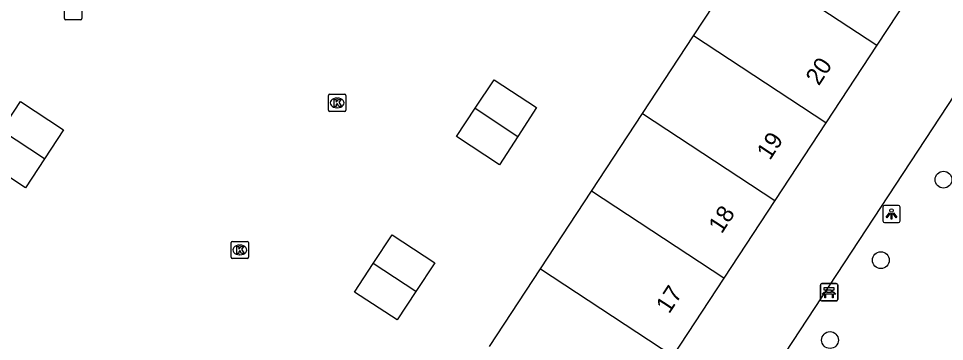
# Model space of a CAD drawing. Extents: x 159280 to 160375, y 384531 to 385872.
# Drawn here: x 159655 to 159708.8, y 385249.9 to 385268.6 of the extents above; entities that cross this region are included whole.
import ezdxf

# ---------------------------------------------------------------- set-up
doc = ezdxf.new("R2010")
doc.units = 0
for name, color, linetype in [('IMGEO_Bank', 7, 'Continuous'), ('IMGEO_Boom', 7, 'Continuous'), ('IMGEO_Groenvoorziening', 7, 'Continuous'), ('IMGEO_Kolk', 7, 'Continuous'), ('IMGEO_Lichtpunt', 7, 'Continuous'), ('IMGEO_Pand', 7, 'Continuous'), ('IMGEO_Pand_nummerreeks', 7, 'Continuous')]:
    doc.layers.add(name, color=color, linetype=linetype)

msp = doc.modelspace()

# ---------------------------------------------------------------- linework, layer by layer
at = {"layer": 'IMGEO_Bank'}
for p, q in [((159701.595, 385252.298), (159701.595, 385253.139)), ((159701.595, 385253.139), (159701.595, 385252.298)), ((159701.67, 385253.223), (159702.511, 385253.223)), ((159702.511, 385253.223), (159701.67, 385253.223)), ((159701.904, 385252.729), (159701.904, 385252.835)), ((159701.948, 385252.835), (159701.948, 385252.729)), ((159702.236, 385252.841), (159701.954, 385252.841)), ((159701.954, 385252.723), (159702.236, 385252.723)), ((159702.242, 385252.729), (159702.242, 385252.835)), ((159702.286, 385252.835), (159702.286, 385252.729)), ((159702.595, 385253.148), (159702.595, 385252.307)), ((159702.595, 385252.307), (159702.595, 385253.148)), ((159702.52, 385252.223), (159701.679, 385252.223)), ((159701.679, 385252.223), (159702.52, 385252.223)), ((159702.292, 385252.621), (159701.899, 385252.621))]:
    msp.add_line(p, q, dxfattribs=at)
for points in [[(159701.842, 385252.621), (159701.7, 385252.621), (159701.812, 385252.723), (159701.898, 385252.723)], [(159701.898, 385252.841), (159701.812, 385252.841), (159701.812, 385253.002), (159702.375, 385253.002), (159702.375, 385252.841), (159702.292, 385252.841)], [(159702.292, 385252.723), (159702.375, 385252.723), (159702.487, 385252.621), (159702.348, 385252.621)], [(159701.892, 385252.614), (159701.892, 385252.407), (159701.849, 385252.407), (159701.849, 385252.614)], [(159702.342, 385252.614), (159702.342, 385252.407), (159702.298, 385252.407), (159702.298, 385252.614)]]:
    msp.add_lwpolyline(points, dxfattribs=at)
for centre, radius, start, end in [((159701.673, 385253.145), 0.0779, 92.4484, 184.2845), ((159701.673, 385253.145), 0.0779, 92.4484, 184.2845), ((159701.897, 385252.834), 0.00671, 2.8957, 87.1043), ((159701.897, 385252.73), 0.00671, 272.8957, 357.1043), ((159701.954, 385252.834), 0.00671, 92.8957, 177.1043), ((159701.954, 385252.73), 0.00671, 182.8957, 267.1043), ((159702.236, 385252.834), 0.00671, 2.8957, 87.1043), ((159702.236, 385252.73), 0.00671, 272.8957, 357.1043), ((159702.293, 385252.834), 0.00671, 92.8957, 177.1043), ((159702.293, 385252.73), 0.00671, 182.8957, 267.1043), ((159702.517, 385253.145), 0.0779, 2.4484, 94.2845), ((159702.517, 385253.145), 0.0779, 2.4484, 94.2845), ((159701.673, 385252.301), 0.0779, 182.4484, 274.2845), ((159701.673, 385252.301), 0.0779, 182.4484, 274.2845), ((159701.842, 385252.614), 0.00671, 2.8957, 87.1043), ((159701.899, 385252.614), 0.00671, 92.8957, 177.1043), ((159702.291, 385252.614), 0.00671, 2.8957, 87.1043), ((159702.348, 385252.614), 0.00671, 92.8957, 177.1043), ((159702.517, 385252.301), 0.0779, 272.4484, 4.2845), ((159702.517, 385252.301), 0.0779, 272.4484, 4.2845)]:
    msp.add_arc(centre, radius, start, end, dxfattribs=at)
at = {"layer": 'IMGEO_Boom'}
for centre in [(159708.742, 385259.264), (159705.103, 385254.592), (159702.15, 385249.947)]:
    msp.add_circle(centre, 0.489, dxfattribs=at)
at = {"layer": 'IMGEO_Groenvoorziening'}
msp.add_lwpolyline([(159696.134, 385217.817), (159723.548, 385259.544), (159711.535, 385267.455), (159684.119, 385225.713)], dxfattribs=at)
at = {"layer": 'IMGEO_Kolk'}
for p, q in [((159657.706, 385268.626), (159657.706, 385269.478)), ((159658.707, 385269.478), (159658.707, 385268.626)), ((159658.633, 385268.552), (159657.781, 385268.552)), ((159673.033, 385263.298), (159673.033, 385264.15)), ((159673.108, 385264.224), (159673.96, 385264.224)), ((159673.521, 385264.004), (159673.546, 385264.004)), ((159674.034, 385264.15), (159674.034, 385263.298)), ((159673.96, 385263.224), (159673.108, 385263.224)), ((159673.544, 385263.444), (159673.519, 385263.444)), ((159667.382, 385254.754), (159667.382, 385255.606)), ((159667.457, 385255.68), (159668.309, 385255.68)), ((159667.87, 385255.46), (159667.895, 385255.46)), ((159668.383, 385255.606), (159668.383, 385254.754)), ((159667.893, 385254.9), (159667.868, 385254.9)), ((159668.309, 385254.68), (159667.457, 385254.68))]:
    msp.add_line(p, q, dxfattribs=at)
for points in [[(159657.706, 385268.626), (159657.706, 385269.478)], [(159658.707, 385269.478), (159658.707, 385268.626)], [(159658.633, 385268.552), (159657.781, 385268.552)], [(159673.033, 385263.298), (159673.033, 385264.15)], [(159673.108, 385264.224), (159673.96, 385264.224)], [(159674.034, 385264.15), (159674.034, 385263.298)], [(159673.354, 385263.924), (159673.477, 385263.924), (159673.477, 385263.773), (159673.607, 385263.924), (159673.771, 385263.924), (159673.625, 385263.773), (159673.778, 385263.524), (159673.626, 385263.524), (159673.541, 385263.688), (159673.477, 385263.621), (159673.477, 385263.524), (159673.354, 385263.524), (159673.354, 385263.924)], [(159673.96, 385263.224), (159673.108, 385263.224)], [(159667.382, 385254.754), (159667.382, 385255.606)], [(159667.457, 385255.68), (159668.309, 385255.68)], [(159668.383, 385255.606), (159668.383, 385254.754)], [(159667.703, 385255.38), (159667.826, 385255.38), (159667.826, 385255.229), (159667.956, 385255.38), (159668.12, 385255.38), (159667.974, 385255.229), (159668.127, 385254.98), (159667.975, 385254.98), (159667.89, 385255.144), (159667.826, 385255.077), (159667.826, 385254.98), (159667.703, 385254.98), (159667.703, 385255.38)], [(159668.309, 385254.68), (159667.457, 385254.68)]]:
    msp.add_lwpolyline(points, dxfattribs=at)
for centre, start, end in [((159657.783, 385268.628), 181.552, 268.448), ((159657.783, 385268.628), 181.552, 268.448), ((159658.631, 385268.628), 271.552, 358.448), ((159658.631, 385268.628), 271.552, 358.448), ((159673.11, 385264.148), 91.552, 178.448), ((159673.11, 385264.148), 91.552, 178.448), ((159673.958, 385264.148), 1.552, 88.448), ((159673.958, 385264.148), 1.552, 88.448), ((159673.11, 385263.3), 181.552, 268.448), ((159673.11, 385263.3), 181.552, 268.448), ((159673.958, 385263.3), 271.552, 358.448), ((159673.958, 385263.3), 271.552, 358.448), ((159667.459, 385255.604), 91.552, 178.448), ((159667.459, 385255.604), 91.552, 178.448), ((159668.307, 385255.604), 1.552, 88.448), ((159668.307, 385255.604), 1.552, 88.448), ((159667.459, 385254.756), 181.552, 268.448), ((159667.459, 385254.756), 181.552, 268.448), ((159668.307, 385254.756), 271.552, 358.448), ((159668.307, 385254.756), 271.552, 358.448)]:
    msp.add_arc(centre, 0.0765, start, end, dxfattribs=at)
for centre, major_axis, ratio, start_param, end_param in [((159673.52, 385263.724), (-0.387, 0.002), 0.722429, 4.712389, 7.853982), ((159673.545, 385263.724), (-0.39, 0.002), 0.717154, 1.570796, 4.712389), ((159667.869, 385255.18), (-0.387, 0.002), 0.722429, 4.712389, 7.853982), ((159667.894, 385255.18), (-0.39, 0.002), 0.717154, 1.570796, 4.712389)]:
    msp.add_ellipse(centre, major_axis=major_axis, ratio=ratio, start_param=start_param, end_param=end_param, dxfattribs=at)
at = {"layer": 'IMGEO_Lichtpunt'}
for p, q in [((159705.221, 385257.675), (159705.221, 385256.868)), ((159705.221, 385257.675), (159705.221, 385256.868)), ((159706.123, 385257.77), (159705.315, 385257.77)), ((159706.123, 385257.77), (159705.315, 385257.77)), ((159706.217, 385256.868), (159706.217, 385257.675)), ((159706.217, 385256.868), (159706.217, 385257.675)), ((159705.315, 385256.774), (159706.123, 385256.774)), ((159705.315, 385256.774), (159706.123, 385256.774))]:
    msp.add_line(p, q, dxfattribs=at)
for points in [[(159705.595, 385257.339), (159705.634, 385257.311), (159705.446, 385257.049), (159705.408, 385257.076), (159705.595, 385257.339)], [(159705.697, 385257.291), (159705.744, 385257.291), (159705.744, 385256.969), (159705.697, 385256.969), (159705.697, 385257.291)], [(159705.807, 385257.311), (159705.845, 385257.338), (159706.032, 385257.076), (159705.993, 385257.048), (159705.807, 385257.311)]]:
    msp.add_lwpolyline(points, dxfattribs=at)
msp.add_circle((159705.72, 385257.473), 0.0994, dxfattribs=at)
for centre, start, end in [((159705.315, 385257.675), 90, 180), ((159705.315, 385257.675), 90, 180), ((159706.123, 385257.675), 0, 90), ((159706.123, 385257.675), 0, 90), ((159705.315, 385256.868), 180, 270), ((159705.315, 385256.868), 180, 270), ((159706.123, 385256.868), 270, 0), ((159706.123, 385256.868), 270, 360)]:
    msp.add_arc(centre, 0.0946, start, end, dxfattribs=at)
at = {"layer": 'IMGEO_Pand'}
for points in [[(159694.228, 385267.612), (159697.192, 385272.122)], [(159697.192, 385272.122), (159704.873, 385267.083)], [(159707.834, 385271.596), (159704.873, 385267.083)], [(159691.264, 385263.101), (159694.228, 385267.612)], [(159701.912, 385262.57), (159694.228, 385267.612)], [(159704.873, 385267.083), (159701.912, 385262.57)], [(159681.555, 385263.421), (159682.649, 385265.066), (159685.099, 385263.46), (159684.024, 385261.778)], [(159654.042, 385262.111), (159655.155, 385263.8), (159657.644, 385262.153), (159656.538, 385260.471)], [(159684.024, 385261.778), (159682.963, 385260.117), (159680.46, 385261.775), (159681.555, 385263.421)], [(159681.555, 385263.421), (159684.024, 385261.778)], [(159688.3, 385258.59), (159691.264, 385263.101)], [(159691.264, 385263.101), (159698.951, 385258.057)], [(159701.912, 385262.57), (159698.951, 385258.057)], [(159656.538, 385260.471), (159655.432, 385258.788), (159652.936, 385260.433), (159654.042, 385262.111)], [(159656.538, 385260.471), (159654.042, 385262.111)], [(159685.336, 385254.079), (159688.3, 385258.59)], [(159695.99, 385253.544), (159688.3, 385258.59)], [(159698.951, 385258.057), (159695.99, 385253.544)], [(159675.63, 385254.395), (159676.72, 385256.055), (159679.198, 385254.44), (159678.101, 385252.772)], [(159678.101, 385252.772), (159677.015, 385251.121), (159674.54, 385252.735), (159675.63, 385254.395)], [(159678.101, 385252.772), (159675.63, 385254.395)], [(159682.372, 385249.568), (159685.336, 385254.079)], [(159685.336, 385254.079), (159693.029, 385249.031)], [(159695.99, 385253.544), (159693.029, 385249.031)]]:
    msp.add_lwpolyline(points, dxfattribs=at)

# ---------------------------------------------------------------- texts
at = {"layer": 'IMGEO_Pand_nummerreeks'}
for s, p in [('20', (159701.501, 385264.679)), ('19', (159698.659, 385260.348)), ('18', (159695.857, 385256.076)), ('17', (159692.808, 385251.429))]:
    msp.add_text(s, height=1, rotation=56.7286, dxfattribs=at).set_placement(p)

doc.saveas('drawing.dxf')
